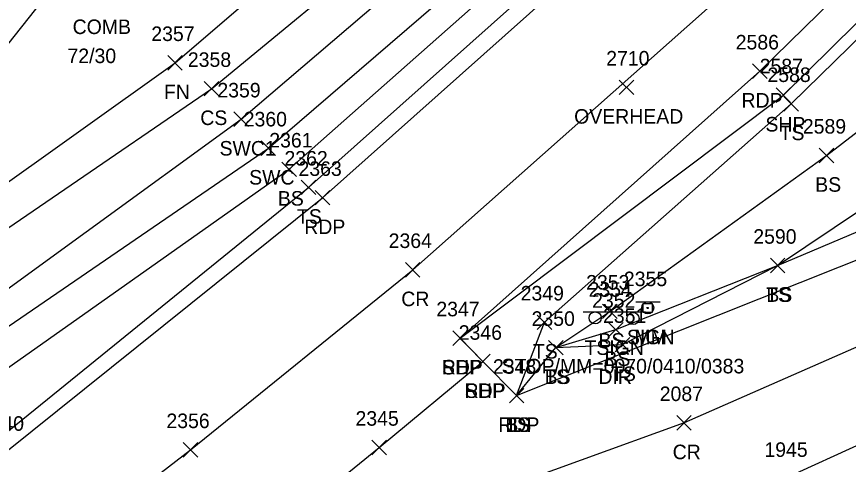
# Model space of a CAD drawing. Extents: x 1477930 to 1480780, y 774090 to 784647.
# Drawn here: x 1479170.3 to 1479284.7, y 774618.7 to 774680.3 of the extents above; entities that cross this region are included whole.
import ezdxf

# ---------------------------------------------------------------- set-up
doc = ezdxf.new("R2010")
doc.units = 0
for name, color, linetype in [('L_A', 7, 'Continuous'), ('L_I', 7, 'Continuous'), ('L_TIC', 7, 'Continuous'), ('LELB', 7, 'Continuous'), ('LFNC', 7, 'Continuous'), ('P_A', 7, 'Continuous'), ('P_I', 7, 'Continuous'), ('P_TIC', 7, 'Continuous'), ('PET', 7, 'Continuous'), ('PRC', 7, 'Continuous'), ('PSP', 7, 'Continuous'), ('R_A', 7, 'Continuous'), ('R_I', 7, 'Continuous'), ('R_TIC', 7, 'Continuous'), ('RSW', 7, 'Continuous'), ('S_A', 7, 'Continuous'), ('S_C', 7, 'Continuous'), ('S_I', 7, 'Continuous'), ('SRM', 7, 'Continuous'), ('SSGN', 7, 'Continuous'), ('U_A', 7, 'Continuous'), ('U_C', 7, 'Continuous'), ('U_I', 7, 'Continuous'), ('U_TIC', 7, 'Continuous')]:
    doc.layers.add(name, color=color, linetype=linetype)

msp = doc.modelspace()

# ---------------------------------------------------------------- linework, layer by layer
at = {"layer": 'L_TIC'}
for points in [[(1479191.1, 774672.94), (1479193.1, 774674.94)], [(1479193.1, 774672.94), (1479191.1, 774674.94)], [(1479196.13, 774669.38), (1479198.13, 774671.38)], [(1479198.13, 774669.38), (1479196.13, 774671.38)], [(1479275.86, 774667.3), (1479277.86, 774669.3)], [(1479277.86, 774667.3), (1479275.86, 774669.3)], [(1479280.73, 774660.2), (1479282.73, 774662.2)], [(1479282.73, 774660.2), (1479280.73, 774662.2)], [(1479206.81, 774658.29), (1479208.81, 774660.29)], [(1479208.81, 774658.29), (1479206.81, 774660.29)], [(1479209.47, 774655.8), (1479211.47, 774657.8)], [(1479211.47, 774655.8), (1479209.47, 774657.8)], [(1479274, 774645.05), (1479276, 774647.05)], [(1479276, 774645.05), (1479274, 774647.05)], [(1479274, 774645.05), (1479276, 774647.05)], [(1479276, 774645.05), (1479274, 774647.05)], [(1479250.92, 774638.74), (1479252.92, 774640.74)], [(1479252.92, 774638.74), (1479250.92, 774640.74)], [(1479241.92, 774637.24), (1479243.92, 774639.24)], [(1479243.92, 774637.24), (1479241.92, 774639.24)], [(1479251.74, 774636.23), (1479253.74, 774638.23)], [(1479253.74, 774636.23), (1479251.74, 774638.23)], [(1479252.67, 774634.16), (1479254.67, 774636.16)], [(1479254.67, 774634.16), (1479252.67, 774636.16)], [(1479243.5, 774633.75), (1479245.5, 774635.75)], [(1479245.5, 774633.75), (1479243.5, 774635.75)], [(1479243.5, 774633.75), (1479245.5, 774635.75)], [(1479245.5, 774633.75), (1479243.5, 774635.75)], [(1479243.5, 774633.75), (1479245.5, 774635.75)], [(1479245.5, 774633.75), (1479243.5, 774635.75)], [(1479238.1, 774627.15), (1479240.1, 774629.15)], [(1479240.1, 774627.15), (1479238.1, 774629.15)], [(1479238.1, 774627.15), (1479240.1, 774629.15)], [(1479240.1, 774627.15), (1479238.1, 774629.15)]]:
    msp.add_lwpolyline(points, dxfattribs=at)
at = {"layer": 'LELB'}
for points in [[(1479359.96, 774879.16), (1479348.06, 774870.2), (1479331.08, 774841.01), (1479311.27, 774814.44), (1479269.72, 774770.63), (1479258.46, 774742.87), (1479189.67, 774702.56), (1479160.61, 774665.86)], [(1478962.33, 774641.76), (1478963.97, 774605.71), (1478989.2, 774585.18), (1479035.48, 774565.64), (1479062.1, 774571.6), (1479071.52, 774575.06), (1479101.02, 774601.1), (1479154.98, 774641.54), (1479197.13, 774670.38), (1479247.47, 774711.89), (1479280.68, 774743.82), (1479306.08, 774772.18), (1479339.44, 774816.42), (1479355.38, 774843.56), (1479373.73, 774868.57)], [(1478740.27, 774421.37), (1478804.49, 774448.68), (1478839.51, 774461.41), (1478900.12, 774482.9), (1478933.76, 774495.55), (1478952.86, 774503.55), (1479014.49, 774533.68), (1479069.06, 774560.68), (1479112.01, 774585.56), (1479167.75, 774622.17), (1479210.47, 774656.8), (1479257.79, 774698.97), (1479291.85, 774733.88), (1479316.96, 774764.31), (1479351.88, 774806.96), (1479375.4, 774842.78), (1479390.8, 774862.22)], [(1479239.1, 774628.15), (1479242.92, 774638.24), (1479276.86, 774668.3), (1479306.94, 774697.73), (1479319.53, 774710.27), (1479351.31, 774740.09), (1479380.37, 774773.44), (1479412.56, 774813.05), (1479431.34, 774845.03)], [(1479239.1, 774628.15), (1479244.5, 774634.75), (1479251.92, 774639.74), (1479281.73, 774661.2), (1479312.11, 774684.66), (1479326.98, 774697.03), (1479330.87, 774704.88), (1479332.01, 774709.04), (1479352.65, 774720.44), (1479359.43, 774730.67), (1479387.65, 774766.89), (1479404.19, 774781.43), (1479420.83, 774800.43), (1479431.1, 774813.94), (1479434.19, 774831.92), (1479437.58, 774844.49)], [(1479014.49, 774533.68), (1479043.28, 774555.25), (1479065.32, 774566.41), (1479074.11, 774570.76), (1479108.86, 774587.86), (1479163.89, 774628.29), (1479207.81, 774659.29), (1479255.33, 774701.37), (1479289.44, 774735.89), (1479314.43, 774765.82), (1479350.18, 774808.35), (1479373.39, 774844.03)], [(1479244.5, 774634.75), (1479252.74, 774637.23), (1479275, 774646.05), (1479317.84, 774674.82), (1479348.56, 774695.39), (1479367.95, 774720.93), (1479395.36, 774759.3), (1479410.62, 774772.85), (1479423.92, 774796.13), (1479428.44, 774804.28), (1479431.1, 774813.94)], [(1479244.5, 774634.75), (1479253.67, 774635.16), (1479275, 774646.05), (1479321.56, 774665.78), (1479350.31, 774685.54), (1479389.05, 774723.2), (1479417.5, 774768.3), (1479423.92, 774796.13)]]:
    msp.add_lwpolyline(points, dxfattribs=at)
at = {"layer": 'LFNC'}
msp.add_lwpolyline([(1478963.8, 774657.83), (1478978.61, 774653.25), (1478971.45, 774628.81), (1478963.97, 774605.71), (1479000.4, 774593.85), (1479046.12, 774579.13), (1479053.93, 774576.72), (1479097.31, 774607.25), (1479152.18, 774645.44), (1479192.1, 774673.94), (1479241.74, 774716.53), (1479274.15, 774749.58), (1479299.07, 774777.69), (1479333.92, 774820.28), (1479359.32, 774855.82), (1479370.21, 774870.3)], dxfattribs=at)
at = {"layer": 'P_TIC'}
for points in [[(1479271.54, 774671.78), (1479273.54, 774673.78)], [(1479273.54, 774671.78), (1479271.54, 774673.78)], [(1479274.79, 774668.49), (1479276.79, 774670.49)], [(1479276.79, 774668.49), (1479274.79, 774670.49)], [(1479211.4, 774654.38), (1479213.4, 774656.38)], [(1479213.4, 774654.38), (1479211.4, 774656.38)], [(1479223.8, 774644.46), (1479225.8, 774646.46)], [(1479225.8, 774644.46), (1479223.8, 774646.46)], [(1479230.31, 774635.06), (1479232.31, 774637.06)], [(1479232.31, 774635.06), (1479230.31, 774637.06)], [(1479230.31, 774635.06), (1479232.31, 774637.06)], [(1479232.31, 774635.06), (1479230.31, 774637.06)], [(1479233.45, 774631.83), (1479235.45, 774633.83)], [(1479235.45, 774631.83), (1479233.45, 774633.83)], [(1479233.45, 774631.83), (1479235.45, 774633.83)], [(1479235.45, 774631.83), (1479233.45, 774633.83)], [(1479233.45, 774631.83), (1479235.45, 774633.83)], [(1479235.45, 774631.83), (1479233.45, 774633.83)], [(1479238.1, 774627.15), (1479240.1, 774629.15)], [(1479240.1, 774627.15), (1479238.1, 774629.15)], [(1479261.12, 774623.4), (1479263.12, 774625.4)], [(1479263.12, 774623.4), (1479261.12, 774625.4)], [(1479193.24, 774619.68), (1479195.24, 774621.68)], [(1479195.24, 774619.68), (1479193.24, 774621.68)], [(1479193.24, 774619.68), (1479195.24, 774621.68)], [(1479195.24, 774619.68), (1479193.24, 774621.68)], [(1479219.19, 774620.01), (1479221.19, 774622.01)], [(1479221.19, 774620.01), (1479219.19, 774622.01)]]:
    msp.add_lwpolyline(points, dxfattribs=at)
at = {"layer": 'PET'}
for points in [[(1479231.31, 774636.06), (1479272.54, 774672.78), (1479302.99, 774702.6), (1479344.22, 774746.86), (1479373.44, 774780.01), (1479405.23, 774818.27), (1479428.23, 774848.68), (1479447.93, 774875.75), (1479460.71, 774894.51), (1479479.69, 774925.18), (1479480.31, 774927.38), (1479493.45, 774951.2), (1479514.74, 775006.53), (1479531.7, 775055.13), (1479548.14, 775106.72), (1479553.83, 775125.43), (1479564.45, 775161.29), (1479573.74, 775193.3), (1479576.58, 775204.25), (1479585.43, 775238.68), (1479593.96, 775273.34), (1479599.4, 775295.6)], [(1479168.73, 774620.31), (1479212.4, 774655.38), (1479259.7, 774697.56), (1479293.15, 774732.73), (1479318.8, 774762.89), (1479333.57, 774781.21), (1479355.81, 774805.14), (1479380.51, 774839), (1479394.88, 774859.45), (1479419.72, 774898.43), (1479440.51, 774934.48), (1479462.36, 774978.06), (1479482.36, 775026.15), (1479497.52, 775065.91), (1479509.28, 775100.79), (1479510.93, 775118.31)], [(1479234.45, 774632.83), (1479239.1, 774628.15), (1479289.14, 774648.12), (1479321.9, 774663.73), (1479351.45, 774679.08), (1479366.99, 774687.18), (1479407.96, 774704.03), (1479416.46, 774738.94), (1479422.81, 774766.95), (1479432.79, 774813.6), (1479435.56, 774829.5), (1479438.63, 774843.63), (1479441.63, 774858.96), (1479447.93, 774875.75)], [(1479290.45, 774211), (1479306.91, 774277.39), (1479311.78, 774295.77), (1479318.73, 774320.25), (1479320.95, 774328.78), (1479324.18, 774341.9), (1479331.38, 774365.72), (1479345.79, 774423.22), (1479362.09, 774490.12), (1479368.03, 774516.32), (1479374.9, 774550.83), (1479383.52, 774593.51), (1479391.98, 774640.39), (1479380.39, 774660.29), (1479367.57, 774658.29), (1479344.84, 774648.04), (1479309.03, 774631.85), (1479275.88, 774616.72), (1479247.66, 774604.4), (1479226.65, 774595.78), (1479182.4, 774576.78), (1479137.48, 774556.65)], [(1478683.07, 774347.91), (1478727.99, 774368.69), (1478775.23, 774390.17), (1478824.48, 774413.21), (1478871.78, 774434.98), (1478928.06, 774460.83), (1478969.71, 774480.29), (1479018.44, 774502.95), (1479067.21, 774527.02), (1479117.77, 774550.82), (1479128.42, 774557.99), (1479157.72, 774572.57), (1479186.74, 774593.83), (1479220.19, 774621.01), (1479234.45, 774632.83)]]:
    msp.add_lwpolyline(points, dxfattribs=at)
at = {"layer": 'PRC'}
for points in [[(1480015.89, 775005.87), (1479971.79, 774982.46), (1479929.14, 774959.03), (1479892.61, 774942.34), (1479860.44, 774925.31), (1479806.49, 774896.54), (1479658.45, 774815.54), (1479643.75, 774807.57), (1479597.62, 774782.97), (1479555.61, 774761.16), (1479513.42, 774740.32), (1479471, 774718.6), (1479432.73, 774701.1), (1479418.32, 774694.97), (1479344.83, 774660.92), (1479298.6, 774640.39), (1479262.12, 774624.4), (1479219.63, 774609.01), (1479186.74, 774593.83)], [(1479194.24, 774620.68), (1479224.8, 774645.46), (1479270.23, 774685.77), (1479304.81, 774721.63), (1479337.5, 774760.88), (1479368.49, 774801.2), (1479398.58, 774843.3), (1479429.86, 774889.66)], [(1478654.38, 774346.99), (1478674.83, 774356.65), (1478696.18, 774365.99), (1478731.38, 774382.14), (1478814.02, 774421.35), (1478859.83, 774442.03), (1478906.42, 774463.43), (1478938.4, 774478.56), (1479002.95, 774508.43), (1479077.31, 774545.61), (1479120.22, 774569.96), (1479177.27, 774607.59), (1479194.24, 774620.68)]]:
    msp.add_lwpolyline(points, dxfattribs=at)
at = {"layer": 'PSP'}
msp.add_lwpolyline([(1479234.45, 774632.83), (1479231.31, 774636.06), (1479275.79, 774669.49), (1479305.63, 774698.93), (1479347.8, 774743.57), (1479377.2, 774776.25), (1479409.48, 774815.47), (1479431.34, 774845.03), (1479437.58, 774844.49), (1479438.63, 774843.63)], dxfattribs=at)
at = {"layer": 'R_TIC'}
for points in [[(1479200.19, 774665.18), (1479202.19, 774667.18)], [(1479202.19, 774665.18), (1479200.19, 774667.18)], [(1479203.94, 774661.19), (1479205.94, 774663.19)], [(1479205.94, 774661.19), (1479203.94, 774663.19)]]:
    msp.add_lwpolyline(points, dxfattribs=at)
at = {"layer": 'RSW'}
for points in [[(1479074.11, 774570.76), (1479071.52, 774575.06), (1479102.82, 774596.38), (1479158.5, 774635.2), (1479201.19, 774666.18), (1479249.6, 774707.56), (1479274.17, 774731.39)], [(1479074.11, 774570.76), (1479105.78, 774592.26), (1479160.79, 774631.96), (1479204.94, 774662.19), (1479253.21, 774703.76), (1479277.58, 774728.25)]]:
    msp.add_lwpolyline(points, dxfattribs=at)
at = {"layer": 'SRM'}
msp.add_lwpolyline([(1479256.49, 774640.84), (1479257.74, 774640.84), (1479257.74, 774639.59), (1479256.49, 774639.59)], close=True, dxfattribs=at)
msp.add_circle((1479257.11, 774640.21), 0.0833, dxfattribs=at)
at = {"layer": 'SSGN'}
for p, q in [((1479255.48, 774641.06), (1479258.82, 774641.06)), ((1479248.23, 774639.67), (1479256.83, 774639.67)), ((1479257.13, 774640.23), (1479257.13, 774640.23)), ((1479252.25, 774638.77), (1479252.25, 774638.77))]:
    msp.add_line(p, q, dxfattribs=at)
for centre in [(1479257.13, 774640.23), (1479249.89, 774638.84), (1479255.11, 774638.77)]:
    msp.add_circle(centre, 0.833, dxfattribs=at)
at = {"layer": 'U_TIC'}
for points in [[(1479253.2, 774669.57), (1479255.2, 774671.57)], [(1479255.2, 774669.57), (1479253.2, 774671.57)]]:
    msp.add_lwpolyline(points, dxfattribs=at)

# ---------------------------------------------------------------- texts
at = {"layer": 'L_A'}
for s, p in [('FN', (1479190.58, 774668.94)), ('CS', (1479195.58, 774665.38)), ('TS', (1479275.27, 774663.3)), ('BS', (1479280.17, 774656.2)), ('BS', (1479206.25, 774654.29)), ('TS', (1479208.88, 774651.8)), ('TS', (1479273.41, 774641.05)), ('BS', (1479273.44, 774641.05)), ('BS', (1479250.36, 774634.74)), ('TS', (1479241.33, 774633.24)), ('BS', (1479251.18, 774632.23)), ('TS', (1479242.91, 774629.75)), ('BS', (1479242.94, 774629.75)), ('BS', (1479242.94, 774629.75)), ('TS', (1479252.08, 774630.16)), ('TS', (1479237.5, 774623.15)), ('BS', (1479237.54, 774623.15))]:
    msp.add_text(s, height=2, dxfattribs=at).set_placement(p)
at = {"layer": 'L_I'}
for s, p in [('2357', (1479188.84, 774676.94)), ('2358', (1479193.87, 774673.38)), ('2588', (1479273.6, 774671.3)), ('2589', (1479278.47, 774664.2)), ('2361', (1479205.07, 774662.29)), ('2362', (1479207.16, 774659.8)), ('2590', (1479271.65, 774649.05)), ('2590', (1479271.65, 774649.05)), ('2353', (1479248.66, 774642.74)), ('2349', (1479239.65, 774641.24)), ('2352', (1479249.48, 774640.23)), ('2350', (1479241.15, 774637.75)), ('2350', (1479241.15, 774637.75)), ('2350', (1479241.15, 774637.75)), ('2351', (1479250.98, 774638.16)), ('2348', (1479235.84, 774631.15)), ('2348', (1479235.84, 774631.15)), ('1945', (1479273.18, 774619.72))]:
    msp.add_text(s, height=2, dxfattribs=at).set_placement(p)
at = {"layer": 'P_A'}
for s, p in [('RDP', (1479270.03, 774667.78)), ('SHP', (1479273.32, 774664.49)), ('RDP', (1479209.88, 774650.38)), ('CR', (1479223.23, 774640.46)), ('SHP', (1479228.84, 774631.06)), ('RDP', (1479228.8, 774631.06)), ('SHP', (1479231.98, 774627.83)), ('RDP', (1479231.93, 774627.83)), ('RDP', (1479231.93, 774627.83)), ('RDP', (1479236.58, 774623.15)), ('CR', (1479260.56, 774619.4))]:
    msp.add_text(s, height=2, dxfattribs=at).set_placement(p)
at = {"layer": 'P_I'}
for s, p in [('2586', (1479269.23, 774675.78)), ('2587', (1479272.53, 774672.49)), ('2363', (1479209.09, 774658.38)), ('2364', (1479221.49, 774648.46)), ('2347', (1479228.05, 774639.06)), ('2347', (1479228.05, 774639.06)), ('2346', (1479231.13, 774635.83)), ('2346', (1479231.13, 774635.83)), ('2346', (1479231.13, 774635.83)), ('2348', (1479235.84, 774631.15)), ('2087', (1479258.78, 774627.4)), ('2345', (1479216.93, 774624.01)), ('2340', (1479165.38, 774623.31)), ('2356', (1479190.92, 774623.68)), ('2356', (1479190.92, 774623.68)), ('1945', (1479273.18, 774619.72))]:
    msp.add_text(s, height=2, dxfattribs=at).set_placement(p)
at = {"layer": 'R_A'}
for s, p in [('SWC1', (1479198.23, 774661.18)), ('SWC', (1479202.3, 774657.19))]:
    msp.add_text(s, height=2, dxfattribs=at).set_placement(p)
at = {"layer": 'R_I'}
for s, p in [('2359', (1479197.93, 774669.18)), ('2360', (1479201.55, 774665.19))]:
    msp.add_text(s, height=2, dxfattribs=at).set_placement(p)
at = {"layer": 'S_A'}
for s, p in [('SIGN', (1479254.27, 774635.21)), ('MM', (1479255.3, 774635.21)), ('TSIGN', (1479248.43, 774633.75))]:
    msp.add_text(s, height=2, dxfattribs=at).set_placement(p)
at = {"layer": 'S_C'}
for s, p in [('STOP/MM=0070/0410/0383', (1479237.03, 774631.21)), ('DIR', (1479250.35, 774629.75))]:
    msp.add_text(s, height=2, dxfattribs=at).set_placement(p)
at = {"layer": 'S_I'}
for s, p in [('2355', (1479253.85, 774643.21)), ('2355', (1479253.85, 774643.21)), ('2354', (1479248.99, 774641.75))]:
    msp.add_text(s, height=2, dxfattribs=at).set_placement(p)
at = {"layer": 'U_A'}
for s, p in [('COMB', (1479178.02, 774677.9)), ('OVERHEAD', (1479247.01, 774665.57))]:
    msp.add_text(s, height=2, dxfattribs=at).set_placement(p)
at = {"layer": 'U_C'}
msp.add_text('72/30', height=2, dxfattribs=at).set_placement((1479177.31, 774673.9))
at = {"layer": 'U_I'}
msp.add_text('2710', height=2, dxfattribs=at).set_placement((1479251.42, 774673.57))

doc.saveas('drawing.dxf')
